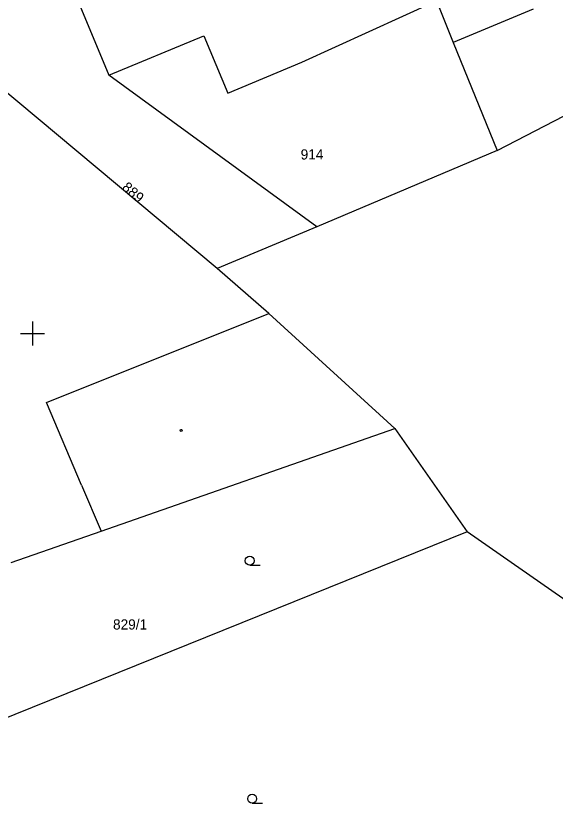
# Model space of a CAD drawing. Extents: x -711081 to -709338, y -1025122 to -1024092.
# Drawn here: x -709900.7 to -709878.22, y -1024619.58 to -1024586.76 of the extents above; entities that cross this region are included whole.
import ezdxf

# ---------------------------------------------------------------- set-up
doc = ezdxf.new("R2010")
doc.units = 0
for name, color, linetype in [('Z_hektometricka_sit', 7, 'Continuous'), ('Z_katastr_cisla_pozemkova', 7, 'Continuous'), ('Z_katastr_hranice', 7, 'Continuous'), ('Z_katastr_vnitrni_kresba', 7, 'Continuous'), ('Z_katastr_znacky_budov', 7, 'Continuous'), ('Z_katastr_znacky_kultur', 7, 'Continuous')]:
    doc.layers.add(name, color=color, linetype=linetype)

msp = doc.modelspace()

# ---------------------------------------------------------------- linework, layer by layer
at = {"layer": 'Z_hektometricka_sit'}
for p, q in [((-709900, -1024599.5), (-709900, -1024600.5)), ((-709900.5, -1024600), (-709899.5, -1024600))]:
    msp.add_line(p, q, dxfattribs=at)
at = {"layer": 'Z_katastr_hranice'}
for p, q in [((-709880.65, -1024592.38), (-709863.67, -1024583.55)), ((-709898.93, -1024584.15), (-709896.82, -1024589.24)), ((-709888.78, -1024588.69), (-709883.17, -1024586.14)), ((-709883.17, -1024586.14), (-709882.47, -1024587.87)), ((-709892.3, -1024597.29), (-709905, -1024586.69)), ((-709896.82, -1024589.24), (-709892.86, -1024587.59)), ((-709892.86, -1024587.59), (-709891.86, -1024589.98)), ((-709882.47, -1024587.87), (-709880.65, -1024592.38)), ((-709891.86, -1024589.98), (-709888.78, -1024588.69)), ((-709888.16, -1024595.55), (-709896.82, -1024589.24)), ((-709880.65, -1024592.38), (-709888.16, -1024595.55)), ((-709888.16, -1024595.55), (-709892.3, -1024597.29)), ((-709890.16, -1024599.17), (-709892.3, -1024597.29)), ((-709884.9, -1024603.96), (-709890.16, -1024599.17)), ((-709897.14, -1024608.24), (-709884.9, -1024603.96)), ((-709884.9, -1024603.96), (-709881.89, -1024608.27)), ((-709881.89, -1024608.27), (-709903.93, -1024617.17)), ((-709900.89, -1024609.55), (-709897.14, -1024608.24)), ((-709869.53, -1024616.91), (-709881.89, -1024608.27))]:
    msp.add_line(p, q, dxfattribs=at)
at = {"layer": 'Z_katastr_vnitrni_kresba'}
for p, q in [((-709879.15, -1024586.49), (-709882.47, -1024587.87)), ((-709899.42, -1024602.88), (-709890.16, -1024599.17)), ((-709897.95, -1024606.33), (-709899.42, -1024602.88)), ((-709897.95, -1024606.33), (-709897.14, -1024608.24))]:
    msp.add_line(p, q, dxfattribs=at)
at = {"layer": 'Z_katastr_znacky_budov'}
msp.add_circle((-709893.802, -1024604.04), 0.0437, dxfattribs=at)
at = {"layer": 'Z_katastr_znacky_kultur'}
for p, q in [((-709890.948, -1024609.66), (-709890.511, -1024609.66)), ((-709890.848, -1024619.58), (-709890.411, -1024619.58))]:
    msp.add_line(p, q, dxfattribs=at)
for centre in [(-709890.948, -1024609.472), (-709890.848, -1024619.392)]:
    msp.add_circle(centre, 0.187, dxfattribs=at)

# ---------------------------------------------------------------- texts
at = {"layer": 'Z_katastr_cisla_pozemkova'}
for s, p in [('914', (-709888.829, -1024592.75)), ('829/1', (-709896.644, -1024612.34))]:
    msp.add_text(s, height=0.425, dxfattribs=at).set_placement(p)
msp.add_text('889', height=0.425, rotation=319, dxfattribs=at).set_placement((-709896.302, -1024593.963))

doc.saveas('drawing.dxf')
